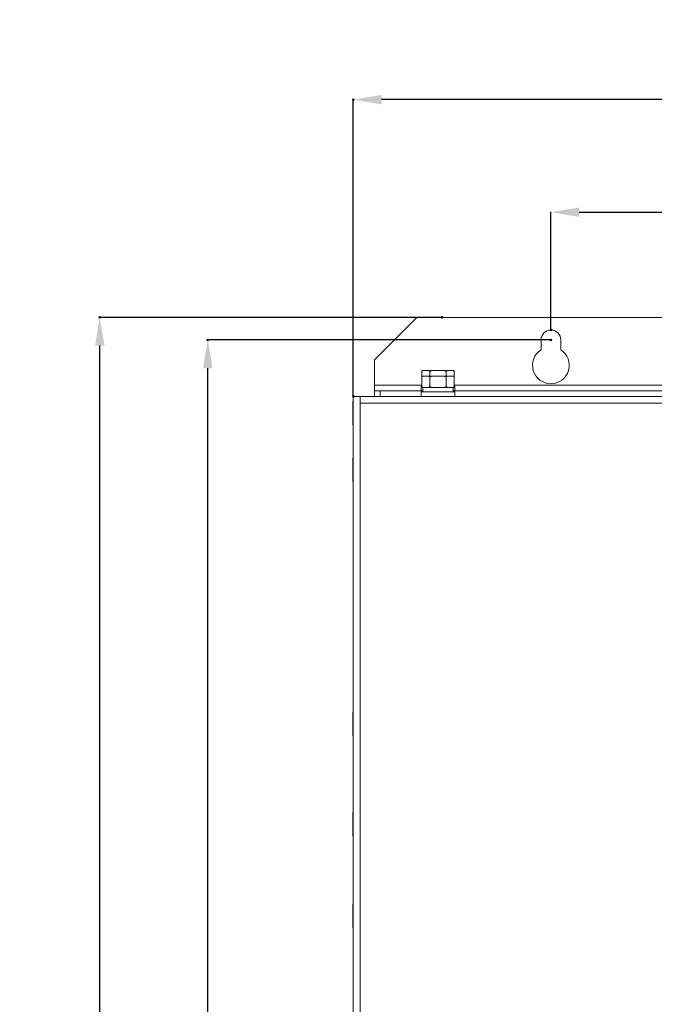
# Model space of a CAD drawing. Header units: millimetres. Extents: x -473 to 23648, y -382 to 1866.
# Tile 324 of 434: x 14464 to 14688, y 628 to 976. Entities that reach past the tile are written whole.
import ezdxf

# ---------------------------------------------------------------- set-up
doc = ezdxf.new("R2010")
doc.units = ezdxf.units.MM
doc.header["$LTSCALE"] = 80
doc.header["$PDMODE"] = 3
doc.header["$PDSIZE"] = 0.3
doc.layers.get('0').update_dxf_attribs({"linetype": 'CONTINUOUS'})
doc.styles.get("Standard").update_dxf_attribs({"font": 'technic_.ttf', "width": 0.7})
doc.dimstyles.get("Standard").update_dxf_attribs({"dimtxt": 3, "dimasz": 3, "dimexe": 0.18, "dimexo": 0.0625, "dimgap": 0.09, "dimtad": 1, "dimdsep": 46, "dimtxsty": 'Standard', "dimcen": 0.09, "dimadec": 0, "dimazin": 0, "dimtol": 1, "dimtp": 0.01, "dimtm": 0.01, "dimtfac": 1, "dimtofl": 0, "dimtmove": 0, "dimatfit": 3, "dimfxl": 1, "dimtolj": 1, "dimarcsym": 0})

# ---------------------------------------------------------------- blocks, each defined once
blk = doc.blocks.new('*D104')
at = {"color": 0, "lineweight": -2, "transparency": 16777216}
for p, q in [((14581.84, 843.11), (14581.84, 948.35)), ((14841.84, 948.17), (14591.84, 948.17)), ((14851.84, 843.11), (14851.84, 948.35))]:
    blk.add_line(p, q, dxfattribs=at)
at = {"color": 0, "lineweight": 0, "transparency": 16777216}
for p in [(14581.84, 948.17), (14581.84, 843.05), (14851.84, 843.05)]:
    blk.add_point(p, dxfattribs=at)
for points in [[(14591.84, 949.84), (14591.84, 946.5), (14581.84, 948.17)], [(14841.84, 949.84), (14841.84, 946.5), (14851.84, 948.17)]]:
    blk.add_solid(points, dxfattribs=at)
at = {"color": 0, "lineweight": 0, "transparency": 16777216, "insert": (14716.84, 963.35), "char_height": 20, "attachment_point": 5}
blk.add_mtext('\\A1;270', dxfattribs=at)
blk = doc.blocks.new('*D105')
at = {"color": 0, "lineweight": -2, "transparency": 16777216}
for p, q in [((14651.84, 866.61), (14651.84, 908.48)), ((14661.84, 908.3), (14771.84, 908.3)), ((14781.84, 866.61), (14781.84, 908.48))]:
    blk.add_line(p, q, dxfattribs=at)
at = {"color": 0, "lineweight": 0, "transparency": 16777216}
for p in [(14781.84, 908.3), (14651.84, 866.55), (14781.84, 866.55)]:
    blk.add_point(p, dxfattribs=at)
for points in [[(14661.84, 909.96), (14661.84, 906.63), (14651.84, 908.3)], [(14771.84, 909.96), (14771.84, 906.63), (14781.84, 908.3)]]:
    blk.add_solid(points, dxfattribs=at)
at = {"color": 0, "lineweight": 0, "transparency": 16777216, "insert": (14716.84, 923.75), "char_height": 20, "attachment_point": 5}
blk.add_mtext('\\A1;130', dxfattribs=at)
blk = doc.blocks.new('*D106')
at = {"color": 0, "lineweight": -2, "transparency": 16777216}
for p, q in [((14613.22, 871.05), (14491.89, 871.05)), ((14492.07, 326.05), (14492.07, 861.05)), ((14622.78, 316.05), (14491.89, 316.05))]:
    blk.add_line(p, q, dxfattribs=at)
at = {"color": 0, "lineweight": 0, "transparency": 16777216}
for p in [(14492.07, 871.05), (14613.28, 871.05), (14622.84, 316.05)]:
    blk.add_point(p, dxfattribs=at)
for points in [[(14490.41, 861.05), (14493.74, 861.05), (14492.07, 871.05)], [(14490.41, 326.05), (14493.74, 326.05), (14492.07, 316.05)]]:
    blk.add_solid(points, dxfattribs=at)
at = {"color": 0, "lineweight": 0, "transparency": 16777216, "insert": (14476.84, 593.55), "char_height": 20, "attachment_point": 5, "rotation": 90}
blk.add_mtext('\\A1;555', dxfattribs=at)
blk = doc.blocks.new('*D127')
at = {"color": 0, "lineweight": -2, "transparency": 16777216}
for p, q in [((14651.78, 863.05), (14530.14, 863.05)), ((14530.32, 333.05), (14530.32, 853.05)), ((14651.78, 323.05), (14530.14, 323.05))]:
    blk.add_line(p, q, dxfattribs=at)
at = {"color": 0, "lineweight": 0, "transparency": 16777216}
for p in [(14530.32, 863.05), (14651.84, 863.05), (14651.84, 323.05)]:
    blk.add_point(p, dxfattribs=at)
for points in [[(14528.66, 853.05), (14531.99, 853.05), (14530.32, 863.05)], [(14528.66, 333.05), (14531.99, 333.05), (14530.32, 323.05)]]:
    blk.add_solid(points, dxfattribs=at)
at = {"color": 0, "lineweight": 0, "transparency": 16777216, "insert": (14515.09, 593.05), "char_height": 20, "attachment_point": 5, "rotation": 90}
blk.add_mtext('\\A1;540', dxfattribs=at)

msp = doc.modelspace()

# ---------------------------------------------------------------- linework, layer by layer
at = {"color": 0, "linetype": 'Continuous', "lineweight": 0}
for p, q in [((14604.338, 871.05), (14589.338, 856.05)), ((14829.338, 871.05), (14604.338, 871.05)), ((14648.338, 859.527), (14648.338, 863.05)), ((14655.338, 863.05), (14655.338, 859.527)), ((14589.338, 845.05), (14589.338, 856.05)), ((14606.064, 851.95), (14606.364, 852.25)), ((14606.064, 851.95), (14606.064, 846.55)), ((14606.364, 852.25), (14617.311, 852.25)), ((14608.951, 851.95), (14608.951, 850.25)), ((14614.724, 851.95), (14614.724, 850.25)), ((14617.611, 851.95), (14617.311, 852.25)), ((14617.611, 851.95), (14617.611, 846.55)), ((14606.064, 849.95), (14606.364, 850.25)), ((14606.364, 850.25), (14617.311, 850.25)), ((14608.951, 849.95), (14608.951, 846.55)), ((14614.724, 849.95), (14614.724, 846.55)), ((14617.611, 849.95), (14617.311, 850.25)), ((14606.064, 847.05), (14589.338, 847.05)), ((14589.338, 845.05), (14606.483, 845.05)), ((14589.338, 845.05), (14589.338, 843.05)), ((14591.338, 845.05), (14591.338, 843.05)), ((14605.838, 846.65), (14606.064, 846.65)), ((14605.838, 845.05), (14605.838, 846.65)), ((14605.838, 844.65), (14617.838, 844.65)), ((14605.838, 843.05), (14605.838, 844.65)), ((14606.364, 846.25), (14606.064, 846.55)), ((14606.364, 846.25), (14617.311, 846.25)), ((14606.483, 844.65), (14606.483, 846.25)), ((14617.193, 844.65), (14617.193, 846.25)), ((14617.193, 845.05), (14711.483, 845.05)), ((14617.311, 846.25), (14617.611, 846.55)), ((14711.064, 847.05), (14617.611, 847.05)), ((14617.838, 846.65), (14617.611, 846.65)), ((14617.838, 845.05), (14617.838, 846.65)), ((14617.838, 843.05), (14617.838, 844.65)), ((14581.837, 841.049), (14581.721, 841.25)), ((14581.721, 832.85), (14581.721, 841.25)), ((14581.838, 843.05), (14851.838, 843.05)), ((14581.838, 843.05), (14581.838, 333.05)), ((14584.238, 843.05), (14584.238, 333.05)), ((14849.438, 840.65), (14584.238, 840.65)), ((14581.838, 833.052), (14581.721, 832.85)), ((14581.838, 821.048), (14581.721, 821.25)), ((14581.721, 812.85), (14581.721, 821.25)), ((14581.838, 813.052), (14581.721, 812.85)), ((14581.838, 731.048), (14581.721, 731.25)), ((14581.721, 722.85), (14581.721, 731.25)), ((14581.838, 723.052), (14581.721, 722.85)), ((14581.838, 695.548), (14581.721, 695.75)), ((14581.721, 687.35), (14581.721, 695.75)), ((14581.838, 687.552), (14581.721, 687.35)), ((14581.838, 663.048), (14581.721, 663.25)), ((14581.721, 654.85), (14581.721, 663.25)), ((14581.838, 655.052), (14581.721, 654.85))]:
    msp.add_line(p, q, dxfattribs=at)
for points in [[(14606.064, 851.95), (14606.177, 852.059), (14606.287, 852.159), (14606.394, 852.25)], [(14608.621, 852.25), (14608.729, 852.159), (14608.838, 852.059), (14608.951, 851.95)], [(14608.951, 851.95), (14609.176, 852.059), (14609.396, 852.159), (14609.611, 852.25)], [(14614.065, 852.25), (14614.28, 852.159), (14614.499, 852.059), (14614.724, 851.95)], [(14614.724, 851.95), (14614.837, 852.059), (14614.947, 852.159), (14615.054, 852.25)], [(14617.281, 852.25), (14617.389, 852.159), (14617.499, 852.059), (14617.611, 851.95)], [(14606.064, 849.95), (14606.177, 850.059), (14606.287, 850.159), (14606.394, 850.25)], [(14608.621, 850.25), (14608.729, 850.159), (14608.838, 850.059), (14608.951, 849.95)], [(14608.951, 849.95), (14609.176, 850.059), (14609.396, 850.159), (14609.611, 850.25)], [(14614.065, 850.25), (14614.28, 850.159), (14614.499, 850.059), (14614.724, 849.95)], [(14614.724, 849.95), (14614.837, 850.059), (14614.947, 850.159), (14615.054, 850.25)], [(14617.281, 850.25), (14617.389, 850.159), (14617.499, 850.059), (14617.611, 849.95)], [(14606.064, 846.55), (14606.177, 846.441), (14606.287, 846.341), (14606.394, 846.25)], [(14608.621, 846.25), (14608.729, 846.341), (14608.838, 846.441), (14608.951, 846.55)], [(14608.951, 846.55), (14609.176, 846.441), (14609.396, 846.341), (14609.611, 846.25)], [(14614.065, 846.25), (14614.28, 846.341), (14614.499, 846.441), (14614.724, 846.55)], [(14614.724, 846.55), (14614.837, 846.441), (14614.947, 846.341), (14615.054, 846.25)], [(14617.281, 846.25), (14617.389, 846.341), (14617.499, 846.441), (14617.611, 846.55)]]:
    msp.add_lwpolyline(points, dxfattribs=at)
for centre, radius, start, end in [((14651.838, 863.05), 3.5, 0, 180), ((14651.838, 854.05), 6.5, 122.57897, 57.42103)]:
    msp.add_arc(centre, radius, start, end, dxfattribs=at)

# ---------------------------------------------------------------- dimensions: what is measured, and where the dimension line sits
at = {"color": 3, "lineweight": 0}
for base, p1, p2, picture, middle in [((14581.838, 948.17), (14851.838, 843.05), (14581.838, 843.05), '*D104', (14716.838, 948.17)), ((14781.838, 908.298), (14651.838, 866.55), (14781.838, 866.55), '*D105', (14716.838, 908.298))]:
    dim = msp.add_linear_dim(base=base, p1=p1, p2=p2, dimstyle='Standard', override={"dimtxt": 20, "dimasz": 10, "dimgap": 5, "dimtol": 0}, dxfattribs=at)
    dim.commit()
    dim.dimension.update_dxf_attribs({"geometry": picture, "text_midpoint": middle, "dimtype": 160})
for base, p1, p2, picture, middle in [((14492.072, 871.05), (14622.838, 316.05), (14613.282, 871.05), '*D106', (14476.838, 593.55)), ((14530.325, 863.05), (14651.838, 323.05), (14651.838, 863.05), '*D127', (14515.091, 593.05))]:
    dim = msp.add_linear_dim(base=base, p1=p1, p2=p2, angle=90, dimstyle='Standard', override={"dimtxt": 20, "dimasz": 10, "dimgap": 5, "dimtol": 0}, dxfattribs=at)
    dim.commit()
    dim.dimension.update_dxf_attribs({"geometry": picture, "text_midpoint": middle})

doc.saveas('drawing.dxf')
